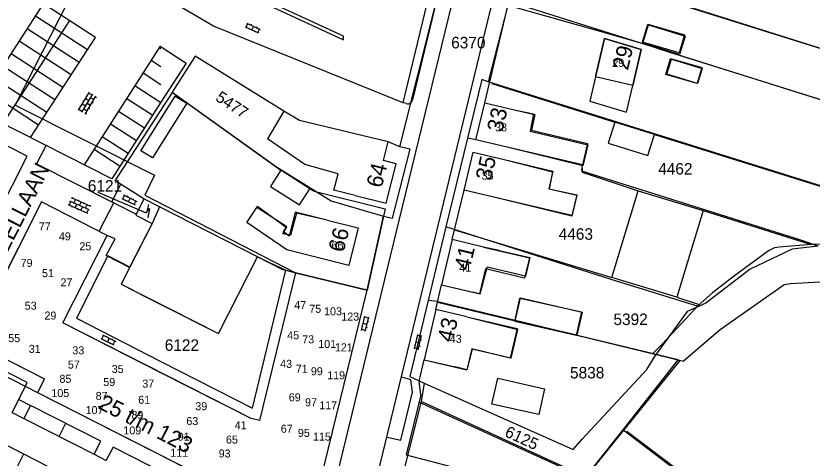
# Model space of a CAD drawing. Extents: x 148816 to 151297, y 399515 to 402500.
# Drawn here: x 150477.3 to 150601.7, y 399592.2 to 399661.2 of the extents above; entities that cross this region are included whole.
import ezdxf

# ---------------------------------------------------------------- set-up
doc = ezdxf.new("R2010")
doc.units = 0
for name, color, linetype in [('B01 Hoofdgebouw  [D] Norm', 7, 'Continuous'), ('B01 Hoofdgebouw  [T] Norm', 7, 'Continuous'), ('B01 hoofgebouw', 7, 'Continuous'), ('B02 Bijgebouw  [D] Norm', 7, 'Continuous'), ('B02 Bijgebouw  [T] Norm', 7, 'Continuous'), ('G01 perceelsgrens', 7, 'Continuous'), ('G02 sectiegrens', 7, 'Continuous'), ('S02 Open verharding  Norm', 7, 'Continuous'), ('S05 Water  Norm', 7, 'Continuous'), ('T03 Hek raster  [T] Norm', 7, 'Continuous'), ('T04 Haag heg  [D] Gem', 7, 'Continuous'), ('T09 Insteek water  [T] Norm', 7, 'Continuous'), ('V00 Kant verharding algemeen  [T] Norm', 7, 'Continuous'), ('V00 Kant verharding algemeen secundair  [D] Gem', 7, 'Continuous'), ('V00 Kant verharding algemeen secundair  [T] Gem', 7, 'Continuous'), ('V00 Kant verharding algemeen secundair  [T] Norm', 7, 'Continuous'), ('Z01 perceelnummer', 7, 'Continuous'), ('Z02 huisnummer', 7, 'Continuous'), ('Z02 Huisnummer  [Tekst] Norm', 7, 'Continuous'), ('Z06 straatnaam', 7, 'Continuous')]:
    doc.layers.add(name, color=color, linetype=linetype)

msp = doc.modelspace()

# ---------------------------------------------------------------- linework, layer by layer
at = {"layer": 'B01 Hoofdgebouw  [D] Norm'}
for p, q in [((150519.64, 399628.29), (150514.97, 399631.31)), ((150521.15, 399630.43), (150520.23, 399627)), ((150525.94, 399629.35), (150521.15, 399630.43)), ((150519.01, 399627.22), (150519.64, 399628.29)), ((150520.23, 399627), (150519.01, 399627.22)), ((150552.82, 399624.62), (150550.36, 399625.16)), ((150549.85, 399617.85), (150550.92, 399621.99))]:
    msp.add_line(p, q, dxfattribs=at)
for points in [[(150555.42, 399646.53), (150558.16, 399645.94), (150557.67, 399643.24), (150566.67, 399641.13), (150565.89, 399637.85), (150554.05, 399640.76)], [(150553.6, 399638.81), (150561.13, 399636.92), (150560.61, 399634.27), (150564.93, 399633.23), (150564.18, 399630), (150552.2, 399632.88)], [(150552.82, 399624.62), (150557.6, 399623.52), (150556.92, 399620.6), (150550.92, 399621.99)], [(150547.79, 399614.24), (150555.7, 399612.3), (150554.65, 399607.8), (150548.58, 399609.19), (150547.78, 399605.99)]]:
    msp.add_lwpolyline(points, dxfattribs=at)
at = {"layer": 'B01 Hoofdgebouw  [T] Norm'}
for p, q in [((150567.86, 399651.76), (150569.26, 399657.72)), ((150569.26, 399657.72), (150574.99, 399656)), ((150574.99, 399656), (150573.68, 399650.4)), ((150573.68, 399650.4), (150567.86, 399651.76)), ((150500, 399645.17), (150502.23, 399648.73)), ((150502.23, 399648.73), (150504.02, 399647.6)), ((150504.02, 399647.6), (150500, 399641.17)), ((150549.18, 399641.9), (150550.55, 399647.68)), ((150550.55, 399647.68), (150555.42, 399646.53)), ((150496.87, 399640.16), (150500, 399645.17)), ((150554.05, 399640.76), (150549.18, 399641.9)), ((150500, 399641.17), (150498.68, 399639.06)), ((150498.68, 399639.06), (150496.87, 399640.16)), ((150547.33, 399634.02), (150548.73, 399639.96)), ((150548.73, 399639.96), (150553.6, 399638.81)), ((150552.2, 399632.88), (150547.33, 399634.02)), ((150481.35, 399632.19), (150470.3, 399610.42)), ((150491.62, 399626.98), (150481.35, 399632.19)), ((150497.33, 399632.67), (150496.05, 399630.14)), ((150500, 399631.32), (150497.33, 399632.67)), ((150515.07, 399623.65), (150500, 399631.32)), ((150513.4, 399628.97), (150514.97, 399631.31)), ((150496.05, 399630.14), (150498.61, 399628.83)), ((150525.94, 399629.35), (150530.79, 399628.14)), ((150498.61, 399628.83), (150495.13, 399621.99)), ((150519.64, 399624.72), (150513.4, 399628.97)), ((150530.79, 399628.14), (150529.33, 399622.28)), ((150484.69, 399613.32), (150491.62, 399626.98)), ((150545.5, 399626.31), (150543.83, 399619.27)), ((150550.36, 399625.16), (150545.5, 399626.31)), ((150529.33, 399622.28), (150519.64, 399624.72)), ((150508.97, 399611.65), (150515.07, 399623.65)), ((150495.13, 399621.99), (150493.79, 399619.35)), ((150521.02, 399621.13), (150515.39, 399598.06)), ((150532.18, 399618.42), (150521.02, 399621.13)), ((150493.79, 399619.35), (150500, 399616.2)), ((150524.98, 399588.86), (150532.18, 399618.42)), ((150543.83, 399619.27), (150549.85, 399617.85)), ((150500, 399616.2), (150508.97, 399611.65)), ((150542.92, 399615.38), (150541.09, 399607.56)), ((150547.79, 399614.24), (150542.92, 399615.38)), ((150500, 399605.53), (150484.69, 399613.32)), ((150470.3, 399610.42), (150481.8, 399604.59)), ((150541.09, 399607.56), (150547.78, 399605.99)), ((150481.8, 399604.59), (150480.72, 399602.45)), ((150514.07, 399598.36), (150500, 399605.53)), ((150480.72, 399602.45), (150500, 399592.63)), ((150515.39, 399598.06), (150514.07, 399598.36)), ((150500, 399592.63), (150507.93, 399588.59))]:
    msp.add_line(p, q, dxfattribs=at)
at = {"layer": 'B01 hoofgebouw'}
for points in [[(150576.14, 399659.85), (150581.88, 399658.08), (150580.99, 399655.2), (150575.25, 399656.98), (150576.14, 399659.85)], [(150574.99, 399656), (150569.26, 399657.72), (150567.86, 399651.76)], [(150573.68, 399650.4), (150574.99, 399656)], [(150579.56, 399654.6), (150584.45, 399653.17), (150583.73, 399650.69), (150578.83, 399652.12), (150579.56, 399654.6)], [(150567.86, 399651.76), (150566.96, 399647.92), (150572.7, 399646.21), (150573.68, 399650.4)], [(150498.68, 399639.06), (150496.87, 399640.16), (150502.23, 399648.73), (150504.02, 399647.6), (150498.68, 399639.06)], [(150554.05, 399640.76), (150549.18, 399641.9), (150550.55, 399647.68), (150555.42, 399646.53)], [(150530.33, 399633.2), (150535.19, 399631.99), (150536.72, 399638.17), (150534.75, 399638.65), (150535.48, 399641.57), (150521.61, 399644.92), (150519.2, 399646.35), (150516.65, 399642.05)], [(150555.42, 399646.53), (150558.4, 399645.83), (150557.84, 399643.43), (150566.63, 399641.34), (150565.84, 399638), (150554.05, 399640.76)], [(150530.33, 399633.2), (150527.02, 399634.02), (150527.65, 399636.6), (150522.48, 399638.02), (150516.65, 399642.05)], [(150552.2, 399632.88), (150547.33, 399634.02), (150548.73, 399639.96), (150553.6, 399638.81)], [(150553.6, 399638.81), (150561.2, 399637.01), (150560.58, 399634.27), (150564.95, 399633.3), (150564.16, 399630.08), (150552.2, 399632.88)], [(150570.41, 399620.4), (150574.54, 399633.95), (150584.69, 399630.86), (150580.56, 399617.31), (150570.41, 399620.4)], [(150484.69, 399613.32), (150491.62, 399626.98), (150481.35, 399632.19), (150470.3, 399610.42), (150481.8, 399604.59), (150480.72, 399602.45), (150507.93, 399588.59), (150508.64, 399589.99), (150516.21, 399586.14), (150517.57, 399588.82), (150518.4, 399590.46), (150524.98, 399588.86), (150532.18, 399618.42), (150521.02, 399621.13), (150515.39, 399598.06), (150514.07, 399598.36), (150484.69, 399613.32)], [(150497.33, 399632.67), (150496.13, 399630.3), (150496.05, 399630.14), (150498.61, 399628.83), (150495.13, 399621.99), (150493.79, 399619.35), (150508.97, 399611.65), (150515.07, 399623.65), (150497.33, 399632.67)], [(150525.94, 399629.35), (150530.79, 399628.14), (150529.33, 399622.28), (150519.64, 399624.72), (150513.4, 399628.97), (150515.09, 399631.49)], [(150525.94, 399629.35), (150520.98, 399630.59), (150520.04, 399626.87), (150519.16, 399627.51), (150519.53, 399628.2), (150515.09, 399631.49)], [(150550.36, 399625.16), (150545.5, 399626.31), (150543.83, 399619.27), (150548.7, 399618.12)], [(150550.36, 399625.16), (150557.56, 399623.46), (150556.79, 399620.29), (150550.69, 399621.77), (150549.75, 399617.87), (150548.7, 399618.12)], [(150556.06, 399617.16), (150565.65, 399615.01), (150564.83, 399611.36), (150555.24, 399613.51), (150556.06, 399617.16)], [(150547.79, 399614.24), (150542.92, 399615.38), (150541.09, 399607.56), (150545.96, 399606.42)], [(150547.79, 399614.24), (150555.6, 399612.41), (150554.55, 399607.82), (150548.55, 399609.24), (150547.78, 399605.99), (150545.96, 399606.42)], [(150552.58, 399604.65), (150559.88, 399603.03), (150558.99, 399599.01), (150551.69, 399600.63), (150552.58, 399604.65)]]:
    msp.add_lwpolyline(points, dxfattribs=at)
at = {"layer": 'B02 Bijgebouw  [D] Norm'}
for points in [[(150576.03, 399659.97), (150581.74, 399658.3), (150580.92, 399655.48), (150575.21, 399657.15)], [(150579.72, 399654.49), (150584.49, 399653.04), (150583.78, 399650.68), (150579, 399652.13)], [(150570.86, 399644.68), (150569.83, 399641.39), (150576.04, 399639.45), (150577.07, 399642.74)], [(150523.24, 399634.27), (150518.7, 399637.14), (150517.09, 399634.59), (150521.63, 399631.73)], [(150555.31, 399613.64), (150556.14, 399617.21), (150565.76, 399614.96), (150564.93, 399611.39)]]:
    msp.add_lwpolyline(points, close=True, dxfattribs=at)
at = {"layer": 'B02 Bijgebouw  [T] Norm'}
msp.add_lwpolyline([(150570.41, 399620.4), (150574.54, 399633.95), (150584.69, 399630.86), (150580.56, 399617.31), (150570.41, 399620.4)], dxfattribs=at)
at = {"layer": 'G01 perceelsgrens'}
for points in [[(150537.3, 399640.81), (150543.02, 399663.59), (150550.51, 399694.46)], [(150448.3, 399690.66), (150457.22, 399686.56), (150455.24, 399682.92), (150487.03, 399666.57), (150477.25, 399647.31), (150498.99, 399636.38), (150497.46, 399633.28), (150521.02, 399621.13)], [(150554.48, 399670.78), (150569.91, 399667.19), (150569.74, 399666.64), (150624.7, 399649.41), (150662.28, 399637.71)], [(150554.16, 399662.95), (150551.1, 399650.98)], [(150554.16, 399662.95), (150569.47, 399658.6)], [(150569.47, 399658.6), (150573.98, 399657.31)], [(150573.98, 399657.31), (150575.25, 399656.95)], [(150575.25, 399656.95), (150579.28, 399655.66), (150623.32, 399641.85), (150658.86, 399630.71)], [(150537.3, 399640.81), (150535.48, 399641.57), (150521.61, 399644.92), (150519.2, 399646.35), (150505.34, 399654.98), (150501.76, 399649.32), (150518.05, 399637.7), (150526.56, 399632.39), (150534.76, 399629.99)], [(150551.1, 399650.98), (150550.09, 399651.3), (150547.87, 399642.15)], [(150632.38, 399625.44), (150605.03, 399634.09), (150551.1, 399650.98)], [(150547.87, 399642.15), (150544.51, 399628.3)], [(150602.65, 399625.29), (150599.9, 399626.22), (150585.4, 399630.8), (150565.74, 399636.99), (150565.84, 399638), (150549.18, 399641.9), (150547.87, 399642.15)], [(150534.76, 399629.99), (150536.16, 399629.66), (150538.9, 399640.43), (150537.3, 399640.81)], [(150498.61, 399628.83), (150495.11, 399621.94), (150491.45, 399623.81), (150492.83, 399626.43), (150491.62, 399626.98), (150481.35, 399632.19), (150470.3, 399610.42), (150481.8, 399604.59), (150480.72, 399602.45)], [(150499.76, 399631.43), (150497.33, 399632.67), (150496.05, 399630.14), (150498.61, 399628.83)], [(150499.76, 399631.43), (150498.61, 399628.83)], [(150521.02, 399621.13), (150519.03, 399621.58), (150515.07, 399623.65), (150499.76, 399631.43)], [(150532.18, 399618.42), (150534.76, 399629.99)], [(150544.51, 399628.3), (150541.72, 399616.8)], [(150583.94, 399615.88), (150570.3, 399620.1), (150544.51, 399628.3)], [(150443.68, 399621.39), (150459.48, 399613.3), (150480.72, 399602.45)], [(150521.02, 399621.13), (150532.18, 399618.42)], [(150523.04, 399580.84), (150524.98, 399588.86), (150532.18, 399618.42)], [(150541.72, 399616.8), (150538.84, 399604.91), (150541.09, 399603.9)], [(150543.22, 399616.66), (150541.72, 399616.8)], [(150543.22, 399616.66), (150577.33, 399608.43)], [(150541.09, 399603.9), (150564.39, 399593.53), (150565.76, 399595.14), (150575.86, 399606.05), (150577.33, 399608.43)], [(150541.09, 399603.9), (150540.62, 399601.01)], [(150480.72, 399602.45), (150507.93, 399588.59), (150523.04, 399580.84)], [(150533.16, 399571.27), (150549.35, 399564.45), (150552.54, 399562.99), (150554.49, 399561.35), (150584.4, 399533.72), (150611.29, 399566.85), (150572.12, 399596.63)]]:
    msp.add_lwpolyline(points, dxfattribs=at)
at = {"layer": 'G02 sectiegrens'}
for points in [[(150602.65, 399625.29), (150598.57, 399624.84), (150592.01, 399621.72), (150585.08, 399616.39), (150583.94, 399615.88)], [(150583.94, 399615.88), (150582.15, 399615.08), (150577.33, 399608.43)], [(150577.33, 399608.43), (150580.78, 399607.59), (150572.12, 399596.63)], [(150540.62, 399601.01), (150533.16, 399571.27)], [(150572.12, 399596.63), (150566.29, 399589.25), (150540.62, 399601.01)]]:
    msp.add_lwpolyline(points, dxfattribs=at)
at = {"layer": 'S02 Open verharding  Norm'}
for p, q in [((150513.17, 399659.57), (150515.25, 399658.59)), ((150513.31, 399659.5), (150513.56, 399660.05)), ((150513.43, 399660.11), (150515.51, 399659.13)), ((150513.76, 399659.29), (150513.7, 399659.15)), ((150514.08, 399659.97), (150514.02, 399659.83)), ((150514.47, 399659.62), (150514.21, 399659.08)), ((150514.98, 399659.54), (150514.92, 399659.41)), ((150515.12, 399658.65), (150515.37, 399659.2)), ((150514.67, 399658.87), (150514.6, 399658.73)), ((150487.14, 399646.51), (150488.82, 399649.34)), ((150488.75, 399649.21), (150489.26, 399648.91)), ((150487.65, 399646.2), (150489.34, 399649.03)), ((150487.98, 399647.92), (150487.85, 399648)), ((150488.17, 399645.89), (150489.85, 399648.73)), ((150488.24, 399648.35), (150488.75, 399648.05)), ((150488.49, 399648.78), (150488.36, 399648.86)), ((150489.52, 399648.17), (150489.01, 399648.48)), ((150489.78, 399648.6), (150489.91, 399648.52)), ((150487.21, 399646.63), (150487.73, 399646.33)), ((150487.47, 399647.06), (150487.34, 399647.14)), ((150487.72, 399647.49), (150488.24, 399647.19)), ((150487.98, 399646.76), (150488.5, 399646.45)), ((150488.49, 399647.62), (150489.01, 399647.31)), ((150488.76, 399646.88), (150488.88, 399646.8)), ((150489.27, 399647.74), (150489.39, 399647.66)), ((150488.24, 399646.02), (150488.37, 399645.94)), ((150494.02, 399632.68), (150494.29, 399633.22)), ((150494.15, 399633.29), (150496.22, 399632.28)), ((150494.8, 399633.13), (150494.74, 399633)), ((150488.56, 399630.41), (150485.55, 399631.76)), ((150485.68, 399631.7), (150485.93, 399632.24)), ((150488.8, 399630.96), (150485.79, 399632.3)), ((150489.05, 399631.51), (150486.04, 399632.85)), ((150486.17, 399632.79), (150486.23, 399632.93)), ((150486.63, 399632.59), (150486.38, 399632.04)), ((150486.6, 399631.29), (150486.84, 399631.84)), ((150487.08, 399632.38), (150487.15, 399632.52)), ((150487.3, 399631.63), (150487.54, 399632.18)), ((150488, 399631.98), (150488.06, 399632.11)), ((150488.21, 399631.22), (150488.46, 399631.77)), ((150493.89, 399632.75), (150495.96, 399631.74)), ((150494.47, 399632.46), (150494.41, 399632.33)), ((150495.19, 399632.78), (150494.92, 399632.24)), ((150495.37, 399632.02), (150495.31, 399631.89)), ((150495.7, 399632.7), (150495.64, 399632.56)), ((150495.82, 399631.8), (150496.08, 399632.34)), ((150486.14, 399631.49), (150486.08, 399631.35)), ((150487.05, 399631.08), (150486.99, 399630.95)), ((150487.51, 399630.88), (150487.75, 399631.43)), ((150487.96, 399630.68), (150487.9, 399630.54)), ((150488.42, 399630.47), (150488.67, 399631.02)), ((150488.91, 399631.57), (150488.97, 399631.71)), ((150531.31, 399612.13), (150531.86, 399614.36)), ((150531.56, 399613.77), (150531.7, 399613.73)), ((150531.58, 399613.24), (150532.17, 399613.1)), ((150532.41, 399614.07), (150531.82, 399614.22)), ((150531.89, 399611.98), (150532.44, 399614.22)), ((150532.29, 399613.59), (150532.43, 399613.55)), ((150531.32, 399612.79), (150531.47, 399612.76)), ((150531.93, 399612.13), (150531.35, 399612.27)), ((150532.05, 399612.62), (150532.19, 399612.58)), ((150490.6, 399610.88), (150492.66, 399609.86)), ((150490.74, 399610.81), (150491, 399611.35)), ((150490.87, 399611.42), (150492.93, 399610.4)), ((150491.19, 399610.59), (150491.12, 399610.46)), ((150491.52, 399611.26), (150491.45, 399611.13)), ((150491.9, 399610.91), (150491.63, 399610.37)), ((150492.41, 399610.82), (150492.35, 399610.68)), ((150539.58, 399609.24), (150540.13, 399611.47)), ((150539.83, 399610.88), (150539.97, 399610.84)), ((150540.67, 399611.18), (150540.09, 399611.33)), ((150540.16, 399609.09), (150540.71, 399611.33)), ((150540.55, 399610.7), (150540.7, 399610.66)), ((150492.08, 399610.15), (150492.02, 399610.01)), ((150492.53, 399609.92), (150492.8, 399610.46)), ((150539.59, 399609.91), (150539.73, 399609.87)), ((150540.19, 399609.24), (150539.61, 399609.38)), ((150539.85, 399610.36), (150540.43, 399610.21)), ((150540.31, 399609.73), (150540.46, 399609.69))]:
    msp.add_line(p, q, dxfattribs=at)
at = {"layer": 'S05 Water  Norm'}
msp.add_lwpolyline([(150498.07, 399631.81), (150497.73, 399630.57), (150498.2, 399631.19), (150497.93, 399629.72)], dxfattribs=at)
at = {"layer": 'T03 Hek raster  [T] Norm'}
for points in [[(150497.33, 399632.67), (150492.87, 399635.49), (150501.8, 399649.29)], [(150490.37, 399627.61), (150492.62, 399632.05), (150496.12, 399630.3)]]:
    msp.add_lwpolyline(points, dxfattribs=at)
at = {"layer": 'T04 Haag heg  [D] Gem'}
for p, q in [((150575.41, 399664.94), (150660.72, 399637.93)), ((150554.56, 399663.43), (150657.13, 399631.1)), ((150551.66, 399650.7), (150570.86, 399644.68)), ((150501.8, 399649.29), (150518.7, 399637.14)), ((150577.07, 399642.74), (150635.21, 399624.55)), ((150565.8, 399637.47), (150565.77, 399636.84)), ((150565.77, 399636.84), (150574.54, 399633.95)), ((150523.24, 399634.27), (150523.93, 399633.87)), ((150523.93, 399633.87), (150534.99, 399631.11)), ((150584.69, 399630.86), (150601.55, 399625.54)), ((150545.86, 399627.83), (150570.41, 399620.4)), ((150515.07, 399623.65), (150519.49, 399621.53)), ((150580.56, 399617.31), (150584.05, 399616.18)), ((150543.19, 399616.55), (150555.31, 399613.64)), ((150564.93, 399611.39), (150581.58, 399607.31)), ((150581.03, 399607.44), (150566.2, 399589.13)), ((150566.2, 399589.13), (150540.29, 399600.95)), ((150572.74, 399596.39), (150611.49, 399567.17))]:
    msp.add_line(p, q, dxfattribs=at)
at = {"layer": 'T09 Insteek water  [T] Norm'}
for points in [[(150665.22, 399675.04), (150660.16, 399633.34), (150659.99, 399632.55), (150659.68, 399632.15), (150659.03, 399631.74), (150657.1, 399631.09), (150640.99, 399625.18), (150639.54, 399624.71), (150634.84, 399624.56), (150620.6, 399625.15), (150610.67, 399625.82), (150601.58, 399625.54), (150596.55, 399625.16), (150595.8, 399625.01), (150594.88, 399624.57), (150589.55, 399620.64), (150586.13, 399617.98), (150583.88, 399616.04), (150581.94, 399613.92), (150578.28, 399610), (150576.78, 399608.48)], [(150669.94, 399671.53), (150669.67, 399654.58), (150669.42, 399639.02), (150669.36, 399636.63), (150669.09, 399635.11), (150668.24, 399631.63), (150667.49, 399629.47), (150666.34, 399627.1), (150665.41, 399625.5), (150664.3, 399624.3), (150663.08, 399623.48), (150643.05, 399619.32), (150640.38, 399618.93), (150625.96, 399619.47), (150618.19, 399619.81), (150611.26, 399620.16), (150598.31, 399619.43), (150597.32, 399619.25), (150596.46, 399618.64), (150587.31, 399612.22), (150581.58, 399607.31)]]:
    msp.add_lwpolyline(points, dxfattribs=at)
at = {"layer": 'V00 Kant verharding algemeen  [T] Norm'}
for p, q in [((150559.73, 399696.66), (150528.42, 399567.35)), ((150550.55, 399647.68), (150554.7, 399665.19)), ((150499.9, 399656.55), (150503.93, 399653.88)), ((150503.93, 399653.88), (150500, 399647.76)), ((150492.34, 399635.82), (150460.16, 399652.11)), ((150500, 399647.76), (150492.34, 399635.82)), ((150479.1, 399639.35), (150476.05, 399640.89)), ((150482.07, 399641.07), (150480.57, 399638.16)), ((150465.59, 399612.79), (150479.1, 399639.35)), ((150480.57, 399638.16), (150492.63, 399632.06)), ((150492.33, 399632.22), (150493.71, 399634.95)), ((150545.5, 399626.31), (150547.33, 399634.02)), ((150534.99, 399631.11), (150532.18, 399618.42)), ((150491.68, 399623.76), (150486.81, 399614.02)), ((150493.51, 399622.82), (150491.68, 399623.76)), ((150495.13, 399621.99), (150493.51, 399622.82)), ((150514.31, 399600.01), (150519.49, 399621.53)), ((150519.49, 399621.53), (150521.02, 399621.13)), ((150542.92, 399615.38), (150543.83, 399619.27)), ((150486.81, 399614.02), (150500, 399607.3)), ((150500, 399607.3), (150514.31, 399600.01)), ((150540.32, 399604.23), (150541.09, 399607.56)), ((150539.01, 399604.43), (150537.59, 399604.84)), ((150539.3, 399602.5), (150539.01, 399604.43)), ((150540.57, 399602.09), (150540.32, 399604.23)), ((150537.46, 399594.97), (150539.3, 399602.5)), ((150540.57, 399602.09), (150538.27, 399592.71)), ((150535.32, 399595.48), (150537.46, 399594.97)), ((150538.27, 399592.71), (150569.38, 399584.65))]:
    msp.add_line(p, q, dxfattribs=at)
for points in [[(150563.15, 399735.88), (150562.46, 399733.35), (150559.51, 399724.85), (150559.23, 399723.9), (150555.77, 399710.32), (150555.46, 399708.92), (150555.26, 399707.38), (150554.26, 399699.96), (150554.09, 399698.96), (150537.65, 399631.41), (150525.15, 399580.04)], [(150538.39, 399647.55), (150537.82, 399647.69), (150547.65, 399688.46), (150548.21, 399688.33)], [(150548.75, 399687.39), (150539.27, 399648.15)], [(150496.49, 399672.88), (150496.27, 399672.43), (150528.51, 399657.52), (150528.53, 399658.07), (150496.49, 399672.88)], [(150537.82, 399647.68), (150508.18, 399659.65), (150494.06, 399667.98), (150488.05, 399671.86)], [(150477.79, 399601.36), (150479.11, 399603.99), (150470.21, 399608.51), (150467.82, 399603.86)], [(150476.76, 399599.3), (150477.79, 399601.36), (150479.65, 399600.43)], [(150489.56, 399592.81), (150490.63, 399594.86), (150479.65, 399600.43), (150478.6, 399598.38)], [(150476.76, 399599.3), (150478.6, 399598.37)], [(150502.41, 399586.27), (150503.47, 399588.34), (150492.52, 399593.91), (150491.46, 399591.86)], [(150489.56, 399592.8), (150491.45, 399591.84)]]:
    msp.add_lwpolyline(points, dxfattribs=at)
msp.add_arc((150538.54, 399648.27), 0.744, 258.3059, 350.292, dxfattribs=at)
at = {"layer": 'V00 Kant verharding algemeen secundair  [D] Gem'}
for p, q in [((150484.08, 399595.58), (150485.13, 399597.65)), ((150478.55, 399592.81), (150477.5, 399590.75))]:
    msp.add_line(p, q, dxfattribs=at)
at = {"layer": 'V00 Kant verharding algemeen secundair  [T] Gem'}
for p, q in [((150470.96, 399646.64), (150481.67, 399663.16)), ((150489.78, 399657.9), (150481.67, 399663.16)), ((150485.72, 399660.53), (150475.3, 399644.45)), ((150488.51, 399655.94), (150480.4, 399661.2)), ((150487.24, 399653.99), (150479.13, 399659.24)), ((150479.63, 399642.25), (150489.78, 399657.9)), ((150485.97, 399652.03), (150477.86, 399657.29)), ((150499.9, 399656.55), (150488.01, 399638.01)), ((150499.76, 399656.32), (150500, 399656.17)), ((150484.7, 399650.08), (150476.6, 399655.33)), ((150498.48, 399654.33), (150500, 399653.36)), ((150483.43, 399648.12), (150475.33, 399653.38)), ((150497.21, 399652.35), (150500, 399650.55)), ((150482.17, 399646.17), (150474.06, 399651.42)), ((150480.9, 399644.21), (150472.79, 399649.47)), ((150495.93, 399650.36), (150500, 399647.75)), ((150494.65, 399648.37), (150498.72, 399645.76)), ((150493.38, 399646.38), (150497.44, 399643.77)), ((150492.1, 399644.39), (150496.17, 399641.78)), ((150490.83, 399642.41), (150494.89, 399639.8)), ((150489.55, 399640.42), (150493.62, 399637.81))]:
    msp.add_line(p, q, dxfattribs=at)
at = {"layer": 'V00 Kant verharding algemeen secundair  [T] Norm'}
for points in [[(150478.6, 399598.37), (150489.56, 399592.8)], [(150484.15, 399589.96), (150472.95, 399595.65)]]:
    msp.add_lwpolyline(points, dxfattribs=at)
at = {"layer": 'Z01 perceelnummer'}
msp.add_lwpolyline([(150490.12, 399633.71), (150497.67, 399630.47)], dxfattribs=at)

# ---------------------------------------------------------------- texts
for s, p in [('6370', (150545.32, 399656.18)), ('4462', (150577.65, 399636.47)), ('6121', (150488.58, 399633.81)), ('4463', (150562.11, 399626.29)), ('5392', (150570.66, 399612.97)), ('6122', (150500.59, 399608.94)), ('5838', (150563.88, 399604.63))]:
    msp.add_text(s, height=1.8, dxfattribs=at).set_placement(p)
for s, rotation, p in [('5477', 326.3258, (150508.39, 399648.13)), ('6125', 335.2048, (150553.55, 399595.65))]:
    msp.add_text(s, height=1.8, rotation=rotation, dxfattribs=at).set_placement(p)
at = {"layer": 'Z02 huisnummer'}
for s, rotation, p in [('29', 76.8251, (150572.92, 399652.65)), ('33', 76.6447, (150553.28, 399642.95)), ('35', 76.7562, (150551.51, 399635.4)), ('64', 76.1166, (150534.47, 399634.28)), ('66', 75.9916, (150528.52, 399624.19)), ('41', 76.6447, (150548.18, 399621.37)), ('43', 76.8251, (150545.55, 399610.16)), ('25 t/m 123', 332.9993, (150490.03, 399600.04))]:
    msp.add_text(s, height=2.5, rotation=rotation, dxfattribs=at).set_placement(p)
at = {"layer": 'Z02 Huisnummer  [Tekst] Norm'}
for s, p in [('29', (150570.48, 399653.29)), ('33', (150552.18, 399643.22)), ('35', (150550.07, 399635.67)), ('77', (150480.92, 399627.74)), ('49', (150484.06, 399626.2)), ('25', (150487.26, 399624.65)), ('66', (150526.64, 399624.8)), ('79', (150478.09, 399622.05)), ('41', (150546.58, 399621.31)), ('51', (150481.42, 399620.45)), ('27', (150484.31, 399619.02)), ('53', (150478.72, 399615.37)), ('47', (150520.81, 399615.46)), ('75', (150523.16, 399614.88)), ('103', (150525.47, 399614.49)), ('29', (150481.8, 399613.83)), ('123', (150528.16, 399613.67)), ('45', (150519.71, 399610.75)), ('55', (150476.15, 399610.3)), ('73', (150522.06, 399610.12)), ('101', (150524.56, 399609.39)), ('43', (150545.1, 399610.2)), ('31', (150479.35, 399608.63)), ('33', (150486.16, 399608.4)), ('121', (150527.16, 399608.86)), ('57', (150485.46, 399606.17)), ('43', (150518.61, 399606.29)), ('35', (150492.31, 399605.49)), ('71', (150521.06, 399605.52)), ('99', (150523.41, 399605.13)), ('119', (150525.96, 399604.5)), ('85', (150484.15, 399603.95)), ('59', (150490.99, 399603.45)), ('37', (150497.08, 399603.2)), ('105', (150482.89, 399601.72)), ('87', (150489.8, 399601.28)), ('61', (150496.45, 399600.67)), ('69', (150519.96, 399601.06)), ('39', (150505.36, 399599.67)), ('97', (150522.5, 399600.29)), ('117', (150524.71, 399599.81)), ('107', (150488.23, 399599.06)), ('89', (150495.39, 399598.31)), ('63', (150503.96, 399597.35)), ('109', (150494.13, 399595.89)), ('41', (150511.52, 399596.71)), ('67', (150518.71, 399596.15)), ('91', (150502.62, 399594.91)), ('65', (150510.15, 399594.46)), ('95', (150521.38, 399595.5)), ('115', (150523.73, 399594.92)), ('111', (150501.45, 399592.4)), ('93', (150509.01, 399592.29))]:
    msp.add_text(s, height=1.25, dxfattribs=at).set_placement(p)
at = {"layer": 'Z06 straatnaam'}
msp.add_text('KASTEELLAAN', height=2.5, rotation=63.2556, dxfattribs=at).set_placement((150472, 399616.22))

doc.saveas('drawing.dxf')
